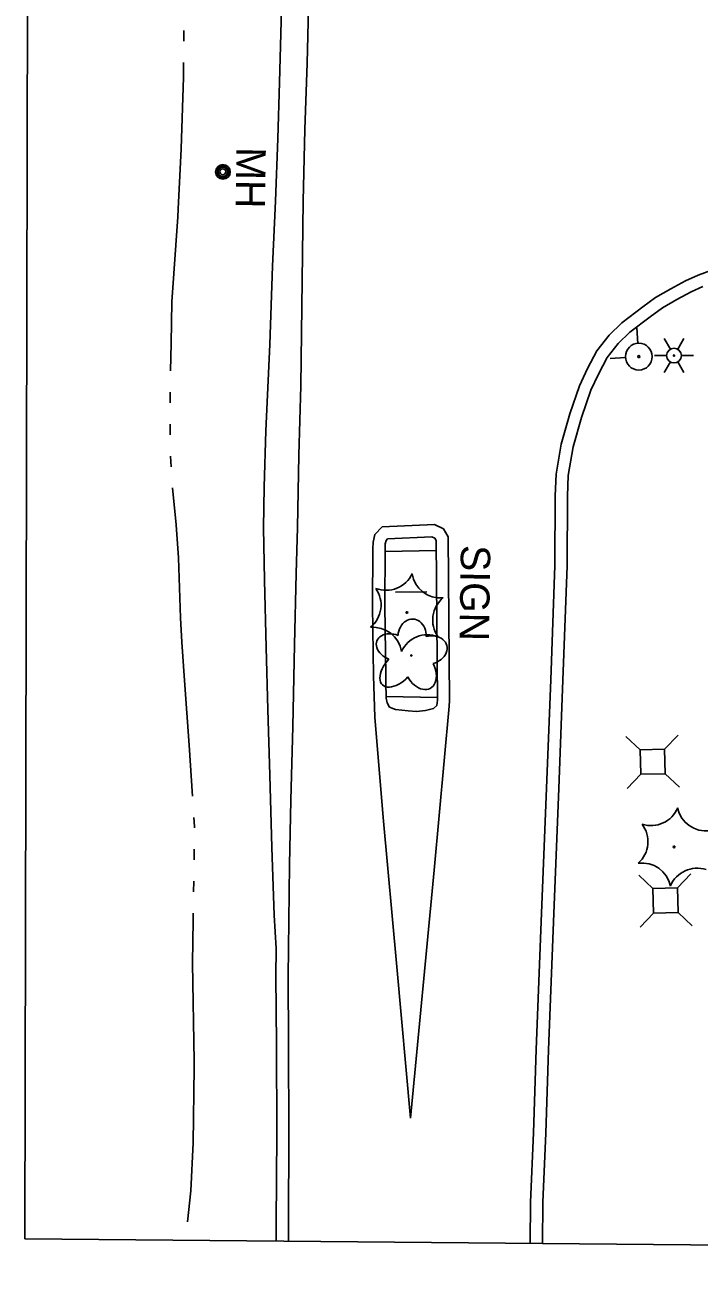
# Model space of a CAD drawing. Extents: x 589250 to 1188077, y 162953 to 363065.
# Drawn here: x 593143.5 to 593281.1, y 183741.1 to 183994.3 of the extents above; entities that cross this region are included whole.
import ezdxf

# ---------------------------------------------------------------- set-up
doc = ezdxf.new("R2010")
doc.units = 0
for name, color, linetype in [('E_LAND_Vegetation', 7, 'Continuous'), ('E_LTG', 7, 'Continuous'), ('E_MAP_Limits', 7, 'Continuous'), ('E_PATH_Sidewalk', 7, 'Continuous'), ('E_RDWY', 7, 'Continuous'), ('E_RDWY_C_and_G', 7, 'Continuous'), ('E_RDWY_Gravel', 7, 'Continuous'), ('E_SGN', 7, 'Continuous'), ('E_SGN_Text', 7, 'Continuous'), ('E_UTL_AG_Bold', 7, 'Continuous'), ('E_UTL_MH', 7, 'Continuous'), ('E_UTL_MH_Text', 7, 'Continuous'), ('E_UTL_WHydrant', 7, 'Continuous'), ('E_WTR_FlowLine', 7, 'Continuous')]:
    doc.layers.add(name, color=color, linetype=linetype)

msp = doc.modelspace()

# ---------------------------------------------------------------- linework, layer by layer
at = {"layer": 'E_LAND_Vegetation'}
for centre, radius in [((593221.43, 183874.23), 0.167), ((593222.34, 183865.46), 0.128), ((593275.97, 183826.36), 0.167)]:
    msp.add_circle(centre, radius, dxfattribs=at)
for centre, radius, start, end in [((593217.17, 183884.67), 5.9, 249.2992, 335.0641), ((593228.3, 183883.1), 5.9, 189.2945, 275.0595), ((593210.26, 183875.77), 5.9, 309.2992, 35.0641), ((593232.6, 183872.7), 5.9, 129.2992, 215.0641), ((593214.51, 183865.32), 5.91, 9.339, 95.0151), ((593225.69, 183863.79), 5.9, 69.2992, 155.0641), ((593271.27, 183836.61), 5.9, 251.7251, 337.4901), ((593282.45, 183835.51), 5.9, 191.7205, 277.4854), ((593264.74, 183827.42), 5.9, 311.7252, 37.4901), ((593269.43, 183817.16), 5.91, 11.7649, 97.441), ((593280.66, 183816.11), 5.9, 71.7252, 157.4901)]:
    msp.add_arc(centre, radius, start, end, dxfattribs=at)
for centre, major_axis, ratio in [((593222.51, 183869.44), (-0.14, -3.45), 0.832022), ((593218.7, 183867.13), (3.38, -1.32), 0.716896), ((593226.09, 183866.58), (-3.5, -0.9), 0.782863), ((593219.71, 183862.89), (3.26, 3.46), 0.560249), ((593224.21, 183862.46), (-1.99, 3.72), 0.691916)]:
    msp.add_ellipse(centre, major_axis=major_axis, ratio=ratio, start_param=1.570796, end_param=4.712389, dxfattribs=at)
at = {"layer": 'E_LTG'}
for p, q in [((593275.2, 183928), (593273.95, 183930.17)), ((593276.7, 183928.01), (593277.95, 183930.17)), ((593271.95, 183926.7), (593274.45, 183926.7)), ((593273.96, 183923.24), (593275.21, 183925.41)), ((593277.96, 183923.24), (593276.71, 183925.41)), ((593277.45, 183926.71), (593279.95, 183926.71))]:
    msp.add_line(p, q, dxfattribs=at)
for radius in [1.5, 0.125]:
    msp.add_circle((593275.95, 183926.71), radius, dxfattribs=at)
at = {"layer": 'E_MAP_Limits'}
for p, q in [((593143.45, 183746.27), (593144.34, 184135.36)), ((593743.36, 183741.11), (593143.45, 183746.27))]:
    msp.add_line(p, q, dxfattribs=at)
at = {"layer": 'E_PATH_Sidewalk'}
for p, q in [((593227.4, 183886.87), (593217, 183886.7)), ((593217.18, 183857.05), (593227.65, 183856.87))]:
    msp.add_line(p, q, dxfattribs=at)
at = {"layer": 'E_RDWY'}
for p, q in [((593201.11, 183986.41), (593201.34, 183997.65)), ((593200.61, 183972.92), (593201.11, 183986.41)), ((593200.27, 183958.27), (593200.61, 183972.92)), ((593200.02, 183936.64), (593200.27, 183958.27)), ((593199.77, 183920.52), (593200.02, 183936.64)), ((593199.38, 183906.39), (593199.77, 183920.52)), ((593199.13, 183891.59), (593199.38, 183906.39)), ((593198.81, 183882.18), (593199.13, 183891.59)), ((593198.49, 183867.63), (593198.81, 183882.18)), ((593198.18, 183850.92), (593198.49, 183867.63)), ((593197.76, 183835.89), (593198.18, 183850.92)), ((593197.44, 183822.71), (593197.76, 183835.89)), ((593197.27, 183805.54), (593197.44, 183822.71))]:
    msp.add_line(p, q, dxfattribs=at)
at = {"layer": 'E_RDWY_C_and_G'}
for p, q in [((593280.88, 183943.12), (593278.32, 183942)), ((593283.98, 183944.26), (593280.88, 183943.12)), ((593275.29, 183940.37), (593272.2, 183938.54)), ((593278.32, 183942), (593275.29, 183940.37)), ((593281.82, 183940.8), (593279.42, 183939.75)), ((593272.2, 183938.54), (593269.57, 183936.64)), ((593276.52, 183938.19), (593273.57, 183936.45)), ((593279.42, 183939.75), (593276.52, 183938.19)), ((593269.57, 183936.64), (593265.32, 183933.4)), ((593273.57, 183936.45), (593271.06, 183934.63)), ((593265.32, 183933.4), (593262.7, 183930.89)), ((593271.06, 183934.63), (593266.95, 183931.5)), ((593262.7, 183930.89), (593260.23, 183927.67)), ((593266.95, 183931.5), (593264.57, 183929.21)), ((593260.23, 183927.67), (593258.28, 183924.07)), ((593264.57, 183929.21), (593262.34, 183926.31)), ((593262.34, 183926.31), (593260.52, 183922.94)), ((593258.28, 183924.07), (593256.63, 183920.55)), ((593260.52, 183922.94), (593258.96, 183919.62)), ((593256.63, 183920.55), (593254.71, 183914.8)), ((593258.96, 183919.62), (593257.1, 183914.06)), ((593254.71, 183914.8), (593252.91, 183908.61)), ((593257.1, 183914.06), (593255.35, 183908.06)), ((593252.91, 183908.61), (593251.88, 183902.46)), ((593255.35, 183908.06), (593254.37, 183902.21)), ((593251.88, 183902.46), (593251.69, 183898.06)), ((593254.37, 183902.21), (593254.19, 183898)), ((593251.69, 183898.06), (593251.66, 183883.84)), ((593254.19, 183898), (593254.16, 183883.79)), ((593216.4, 183891.7), (593227.04, 183892.23)), ((593227.04, 183892.23), (593228.9, 183891.33)), ((593214.54, 183888.58), (593214.87, 183890.18)), ((593214.87, 183890.18), (593216.4, 183891.7)), ((593217.48, 183889.25), (593226.53, 183889.7)), ((593226.53, 183889.7), (593227.12, 183889.41)), ((593227.12, 183889.41), (593227.38, 183888.97)), ((593228.9, 183891.33), (593229.87, 183889.66)), ((593229.87, 183889.66), (593230.15, 183856.24)), ((593214.43, 183875.62), (593214.5, 183887.26)), ((593214.5, 183887.26), (593214.54, 183888.58)), ((593216.93, 183875.63), (593217, 183887.21)), ((593217, 183887.21), (593217.03, 183888.29)), ((593217.03, 183888.29), (593217.17, 183888.94)), ((593217.17, 183888.94), (593217.48, 183889.25)), ((593227.38, 183888.97), (593227.65, 183856.32)), ((593251.66, 183883.84), (593250.79, 183860.5)), ((593254.16, 183883.79), (593253.29, 183860.41)), ((593214.62, 183861.28), (593214.43, 183875.62)), ((593217.12, 183861.32), (593216.93, 183875.63)), ((593214.88, 183852.85), (593214.62, 183861.28)), ((593217.12, 183859.9), (593217.12, 183861.32)), ((593217.18, 183856.75), (593217.12, 183859.9)), ((593250.79, 183860.5), (593249.94, 183838.38)), ((593253.29, 183860.41), (593252.44, 183838.28)), ((593217.44, 183855.77), (593217.18, 183856.75)), ((593217.9, 183854.92), (593217.44, 183855.77)), ((593219.13, 183854.42), (593217.9, 183854.92)), ((593221.71, 183854.16), (593219.13, 183854.42)), ((593223.41, 183854.04), (593221.71, 183854.16)), ((593225.24, 183854.19), (593223.41, 183854.04)), ((593226.84, 183854.62), (593225.24, 183854.19)), ((593227.57, 183855.21), (593226.84, 183854.62)), ((593230.07, 183855.13), (593227.02, 183821.63)), ((593227.65, 183856.32), (593227.57, 183855.21)), ((593230.15, 183856.24), (593230.07, 183855.13)), ((593216.6, 183832.39), (593214.88, 183852.85)), ((593249.94, 183838.38), (593248.93, 183812.85)), ((593252.44, 183838.28), (593251.43, 183812.75)), ((593219.38, 183801.84), (593216.6, 183832.39)), ((593227.02, 183821.63), (593222.15, 183770.94)), ((593248.93, 183812.85), (593247.83, 183784.97)), ((593251.43, 183812.75), (593250.33, 183784.88)), ((593194.69, 183799.95), (593194.77, 183805.57)), ((593197.19, 183799.94), (593197.27, 183805.54)), ((593222.15, 183770.94), (593219.38, 183801.84)), ((593194.79, 183786.1), (593194.69, 183799.95)), ((593197.29, 183786.11), (593197.19, 183799.94)), ((593194.86, 183767.76), (593194.79, 183786.1)), ((593197.36, 183767.76), (593197.29, 183786.11)), ((593247.83, 183784.97), (593247.27, 183767.98)), ((593250.33, 183784.88), (593249.77, 183767.89)), ((593194.78, 183749.45), (593194.86, 183767.76)), ((593197.28, 183749.45), (593197.36, 183767.76)), ((593247.27, 183767.98), (593246.69, 183753.82)), ((593249.77, 183767.89), (593249.19, 183753.76)), ((593246.69, 183753.82), (593246.6, 183745.38)), ((593249.19, 183753.76), (593249.1, 183745.36)), ((593194.78, 183745.83), (593194.78, 183749.45)), ((593197.28, 183745.81), (593197.28, 183749.45))]:
    msp.add_line(p, q, dxfattribs=at)
at = {"layer": 'E_RDWY_Gravel'}
for p, q in [((593195.42, 183982.48), (593195.95, 184002.85)), ((593195.06, 183971.06), (593195.42, 183982.48)), ((593194.64, 183958.27), (593195.06, 183971.06)), ((593194.02, 183944.96), (593194.64, 183958.27)), ((593193.44, 183929), (593194.02, 183944.96)), ((593192.66, 183911.31), (593193.44, 183929)), ((593192.33, 183899.87), (593192.66, 183911.31)), ((593192.17, 183891.54), (593192.33, 183899.87)), ((593192.35, 183880.86), (593192.17, 183891.54)), ((593192.71, 183867.11), (593192.35, 183880.86)), ((593193.06, 183854.45), (593192.71, 183867.11)), ((593193.45, 183841.04), (593193.06, 183854.45)), ((593193.9, 183826.2), (593193.45, 183841.04)), ((593194.35, 183812.41), (593193.9, 183826.2)), ((593194.77, 183805.57), (593194.35, 183812.41))]:
    msp.add_line(p, q, dxfattribs=at)
at = {"layer": 'E_SGN'}
msp.add_line((593219.09, 183878.4), (593225.48, 183878.44), dxfattribs=at)
at = {"layer": 'E_UTL_AG_Bold'}
for p, q in [((593269.02, 183846.18), (593266.12, 183848.93)), ((593274.02, 183846.31), (593276.77, 183849.21)), ((593274.02, 183846.31), (593269.02, 183846.18)), ((593274.15, 183841.31), (593274.02, 183846.31)), ((593269.02, 183846.18), (593269.15, 183841.18)), ((593269.15, 183841.18), (593266.4, 183838.28)), ((593269.15, 183841.18), (593274.15, 183841.31)), ((593274.15, 183841.31), (593277.06, 183838.56)), ((593271.64, 183817.84), (593268.74, 183820.59)), ((593276.64, 183817.97), (593279.39, 183820.87)), ((593276.64, 183817.97), (593271.64, 183817.84)), ((593271.64, 183817.84), (593271.78, 183812.84)), ((593276.77, 183812.97), (593276.64, 183817.97)), ((593271.78, 183812.84), (593269.02, 183809.94)), ((593271.78, 183812.84), (593276.77, 183812.97)), ((593276.77, 183812.97), (593279.68, 183810.22))]:
    msp.add_line(p, q, dxfattribs=at)
at = {"layer": 'E_UTL_MH'}
for centre, radius in [((593183.89, 183964.23), 1.5), ((593183.88, 183964.23), 1.22), ((593183.87, 183964.24), 0.968), ((593183.86, 183964.26), 0.605)]:
    msp.add_circle(centre, radius, dxfattribs=at)
at = {"layer": 'E_UTL_WHydrant'}
for p, q in [((593268.58, 183929.2), (593268.37, 183932.37)), ((593266.06, 183926.31), (593262.9, 183926.1))]:
    msp.add_line(p, q, dxfattribs=at)
for radius in [2.74, 0.21]:
    msp.add_circle((593268.77, 183926.5), radius, dxfattribs=at)
at = {"layer": 'E_WTR_FlowLine'}
for p, q in [((593175.9, 183993.12), (593175.88, 183990.94)), ((593175.85, 183986.59), (593175.82, 183983.59)), ((593175.82, 183983.59), (593175.36, 183968.93)), ((593175.36, 183968.93), (593174.78, 183956.62)), ((593174.78, 183956.62), (593174.67, 183955.08)), ((593174.67, 183955.08), (593173.46, 183937.72)), ((593173.46, 183937.72), (593173.29, 183929.18)), ((593173.29, 183929.18), (593173.19, 183923.58)), ((593173.12, 183919.23), (593173.12, 183917.06)), ((593173.13, 183912.7), (593173.13, 183910.53)), ((593173.2, 183906.18), (593173.33, 183904.01)), ((593173.6, 183899.67), (593174.31, 183892.14)), ((593174.31, 183892.14), (593174.8, 183885.43)), ((593174.8, 183885.43), (593175.2, 183873.12)), ((593175.2, 183873.12), (593175.53, 183868.2)), ((593175.53, 183868.2), (593176.06, 183860.36)), ((593176.06, 183860.36), (593177.01, 183847.16)), ((593177.01, 183847.16), (593177.7, 183836.73)), ((593177.98, 183832.39), (593178.1, 183830.55)), ((593178.1, 183830.55), (593178.09, 183830.22)), ((593178.03, 183825.87), (593178, 183823.69)), ((593177.94, 183819.34), (593177.91, 183817.17)), ((593177.82, 183811.4), (593177.7, 183802.6)), ((593177.84, 183812.82), (593177.82, 183811.4)), ((593177.7, 183802.6), (593178.04, 183782.62)), ((593178.02, 183781.28), (593177.81, 183765.91)), ((593178.04, 183782.62), (593178.02, 183781.28)), ((593177.81, 183765.91), (593177.33, 183756.12)), ((593177.33, 183756.12), (593176.65, 183749.79))]:
    msp.add_line(p, q, dxfattribs=at)

# ---------------------------------------------------------------- texts
at = {"layer": 'E_SGN_Text'}
msp.add_text('SIGN', height=6, rotation=269.0879, dxfattribs=at).set_placement((593232.47, 183888.06))
at = {"layer": 'E_UTL_MH_Text'}
msp.add_text('MH', height=6, rotation=269.0879, dxfattribs=at).set_placement((593186.66, 183969.31))

doc.saveas('drawing.dxf')
